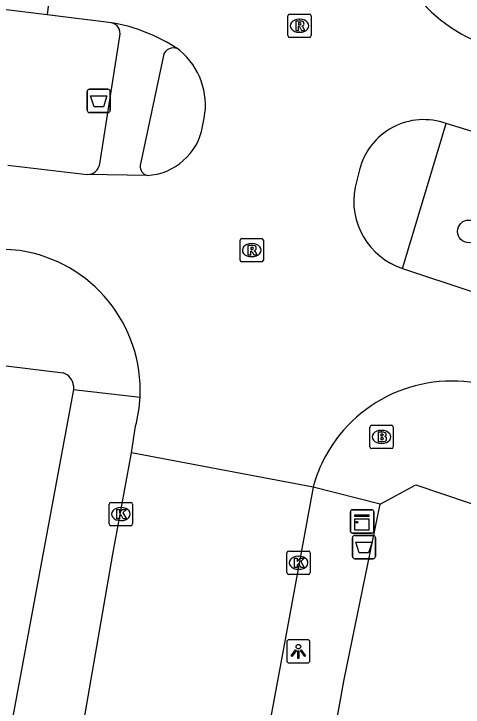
# Model space of a CAD drawing. Extents: x 158087 to 159494, y 382905 to 383981.
# Drawn here: x 158578.22 to 158597.49, y 383351.15 to 383380.92 of the extents above; entities that cross this region are included whole.
import ezdxf

# ---------------------------------------------------------------- set-up
doc = ezdxf.new("R2010")
doc.units = 0
for name, color, linetype in [('IMGEO_Afvalbak', 7, 'Continuous'), ('IMGEO_Boom', 7, 'Continuous'), ('IMGEO_Brandkraan', 7, 'Continuous'), ('IMGEO_Kast', 7, 'Continuous'), ('IMGEO_Kolk', 7, 'Continuous'), ('IMGEO_Lichtpunt', 7, 'Continuous'), ('IMGEO_Rijbaan_lokaal_gesloten', 7, 'Continuous'), ('IMGEO_Rijbaan_lokaal_open', 7, 'Continuous'), ('IMGEO_Rioolput', 7, 'Continuous'), ('IMGEO_Verkeerseiland_gesloten', 7, 'Continuous'), ('IMGEO_Voetpad_open', 7, 'Continuous')]:
    doc.layers.add(name, color=color, linetype=linetype)

msp = doc.modelspace()

# ---------------------------------------------------------------- linework, layer by layer
at = {"layer": 'IMGEO_Afvalbak'}
for p, q in [((158581.364, 383376.783), (158581.364, 383377.583)), ((158581.364, 383377.583), (158581.364, 383376.783)), ((158581.464, 383377.683), (158582.254, 383377.683)), ((158582.254, 383377.683), (158581.464, 383377.683)), ((158582.354, 383377.583), (158582.354, 383376.783)), ((158582.354, 383376.783), (158582.354, 383377.583)), ((158582.254, 383376.683), (158581.464, 383376.683)), ((158581.464, 383376.683), (158582.254, 383376.683)), ((158592.842, 383358.526), (158593.632, 383358.526)), ((158593.632, 383358.526), (158592.842, 383358.526)), ((158592.742, 383357.626), (158592.742, 383358.426)), ((158592.742, 383358.426), (158592.742, 383357.626)), ((158593.732, 383358.426), (158593.732, 383357.626)), ((158593.732, 383357.626), (158593.732, 383358.426)), ((158593.632, 383357.526), (158592.842, 383357.526)), ((158592.842, 383357.526), (158593.632, 383357.526))]:
    msp.add_line(p, q, dxfattribs=at)
for points in [[(158581.507, 383377.397), (158582.211, 383377.397), (158582.062, 383376.927), (158581.656, 383376.927), (158581.507, 383377.397)], [(158592.885, 383358.24), (158593.589, 383358.24), (158593.44, 383357.77), (158593.034, 383357.77), (158592.885, 383358.24)]]:
    msp.add_lwpolyline(points, dxfattribs=at)
for centre, start, end in [((158581.464, 383377.583), 90, 180), ((158581.464, 383377.583), 90, 180), ((158582.254, 383377.583), 0, 90), ((158582.254, 383377.583), 360, 90), ((158581.464, 383376.783), 180, 270), ((158581.464, 383376.783), 180, 270), ((158582.254, 383376.783), 270, 0), ((158582.254, 383376.783), 270, 0), ((158592.842, 383358.426), 90, 180), ((158592.842, 383358.426), 90, 180), ((158593.632, 383358.426), 0, 90), ((158593.632, 383358.426), 360, 90), ((158592.842, 383357.626), 180, 270), ((158592.842, 383357.626), 180, 270), ((158593.632, 383357.626), 270, 0), ((158593.632, 383357.626), 270, 0)]:
    msp.add_arc(centre, 0.1, start, end, dxfattribs=at)
at = {"layer": 'IMGEO_Boom'}
msp.add_circle((158597.748, 383371.579), 0.489, dxfattribs=at)
at = {"layer": 'IMGEO_Brandkraan'}
for p, q in [((158593.496, 383362.328), (158593.496, 383363.18)), ((158593.571, 383363.254), (158594.423, 383363.254)), ((158593.984, 383363.034), (158594.009, 383363.034)), ((158594.497, 383363.18), (158594.497, 383362.328)), ((158594.007, 383362.474), (158593.982, 383362.474)), ((158594.423, 383362.254), (158593.571, 383362.254))]:
    msp.add_line(p, q, dxfattribs=at)
for points in [[(158593.496, 383362.328), (158593.496, 383363.18)], [(158593.571, 383363.254), (158594.423, 383363.254)], [(158594.497, 383363.18), (158594.497, 383362.328)], [(158593.844, 383362.954), (158593.844, 383362.554), (158594.057, 383362.554)], [(158594.075, 383362.954), (158593.844, 383362.954)], [(158594.023, 383362.873), (158593.969, 383362.873), (158593.969, 383362.797)], [(158593.969, 383362.797), (158594.022, 383362.797)], [(158594.031, 383362.721), (158593.969, 383362.721), (158593.969, 383362.64)], [(158593.969, 383362.64), (158594.031, 383362.64)], [(158594.423, 383362.254), (158593.571, 383362.254)]]:
    msp.add_lwpolyline(points, dxfattribs=at)
for centre, radius, start, end in [((158593.573, 383363.178), 0.0765, 91.552, 178.448), ((158593.573, 383363.178), 0.0765, 91.552, 178.448), ((158594.421, 383363.178), 0.0765, 1.552, 88.448), ((158594.421, 383363.178), 0.0765, 1.552, 88.448), ((158594.024, 383362.835), 0.0379, 267.8285, 90.9355), ((158594.032, 383362.68), 0.0404, 269.8759, 90.5077), ((158594.079, 383362.809), 0.145, 59.4692, 91.5367), ((158594.104, 383362.856), 0.0922, 285.5137, 58.1501), ((158594.109, 383362.664), 0.105, 301.3115, 78.989), ((158594.063, 383362.805), 0.251, 268.6676, 293.5347), ((158593.573, 383362.33), 0.0765, 181.552, 268.448), ((158593.573, 383362.33), 0.0765, 181.552, 268.448), ((158594.421, 383362.33), 0.0765, 271.552, 358.448), ((158594.421, 383362.33), 0.0765, 271.552, 358.448)]:
    msp.add_arc(centre, radius, start, end, dxfattribs=at)
for centre, major_axis, ratio, start_param, end_param in [((158593.983, 383362.754), (-0.387, 0.002), 0.722429, 4.712389, 7.853982), ((158594.008, 383362.754), (-0.39, 0.002), 0.717154, 1.570796, 4.712389)]:
    msp.add_ellipse(centre, major_axis=major_axis, ratio=ratio, start_param=start_param, end_param=end_param, dxfattribs=at)
at = {"layer": 'IMGEO_Kast'}
for p, q in [((158592.658, 383358.7), (158592.658, 383359.541)), ((158592.658, 383359.541), (158592.658, 383358.7)), ((158592.733, 383359.625), (158593.574, 383359.625)), ((158593.574, 383359.625), (158592.733, 383359.625)), ((158593.658, 383359.55), (158593.658, 383358.709)), ((158593.658, 383358.709), (158593.658, 383359.55)), ((158593.583, 383358.625), (158592.742, 383358.625)), ((158592.742, 383358.625), (158593.583, 383358.625))]:
    msp.add_line(p, q, dxfattribs=at)
for points in [[(158592.853, 383359.415), (158593.453, 383359.415), (158593.453, 383359.33), (158592.853, 383359.33), (158592.853, 383359.415)], [(158592.853, 383359.24), (158593.453, 383359.24), (158593.453, 383358.751), (158592.853, 383358.751), (158592.853, 383359.24)]]:
    msp.add_lwpolyline(points, dxfattribs=at)
msp.add_circle((158592.937, 383359.089), 0.0377, dxfattribs=at)
for centre, start, end in [((158592.736, 383359.547), 92.4484, 184.2845), ((158592.736, 383359.547), 92.4484, 184.2845), ((158593.58, 383359.547), 2.4484, 94.2845), ((158593.58, 383359.547), 2.4484, 94.2845), ((158592.736, 383358.703), 182.4484, 274.2845), ((158592.736, 383358.703), 182.4484, 274.2845), ((158593.58, 383358.703), 272.4484, 4.2845), ((158593.58, 383358.703), 272.4484, 4.2845)]:
    msp.add_arc(centre, 0.0779, start, end, dxfattribs=at)
at = {"layer": 'IMGEO_Kolk'}
for p, q in [((158582.307, 383359.016), (158582.307, 383359.868)), ((158582.382, 383359.942), (158583.234, 383359.942)), ((158582.795, 383359.722), (158582.82, 383359.722)), ((158583.308, 383359.868), (158583.308, 383359.016)), ((158582.818, 383359.162), (158582.793, 383359.162)), ((158583.234, 383358.942), (158582.382, 383358.942)), ((158589.935, 383356.926), (158589.935, 383357.778)), ((158590.01, 383357.852), (158590.862, 383357.852)), ((158590.423, 383357.632), (158590.448, 383357.632)), ((158590.936, 383357.778), (158590.936, 383356.926)), ((158590.446, 383357.072), (158590.421, 383357.072)), ((158590.862, 383356.852), (158590.01, 383356.852))]:
    msp.add_line(p, q, dxfattribs=at)
for points in [[(158582.307, 383359.016), (158582.307, 383359.868)], [(158582.382, 383359.942), (158583.234, 383359.942)], [(158583.308, 383359.868), (158583.308, 383359.016)], [(158582.628, 383359.642), (158582.751, 383359.642), (158582.751, 383359.491), (158582.881, 383359.642), (158583.045, 383359.642), (158582.899, 383359.491), (158583.052, 383359.242), (158582.9, 383359.242), (158582.815, 383359.406), (158582.751, 383359.339), (158582.751, 383359.242), (158582.628, 383359.242), (158582.628, 383359.642)], [(158583.234, 383358.942), (158582.382, 383358.942)], [(158589.935, 383356.926), (158589.935, 383357.778)], [(158590.01, 383357.852), (158590.862, 383357.852)], [(158590.936, 383357.778), (158590.936, 383356.926)], [(158590.256, 383357.552), (158590.379, 383357.552), (158590.379, 383357.401), (158590.509, 383357.552), (158590.673, 383357.552), (158590.527, 383357.401), (158590.68, 383357.152), (158590.528, 383357.152), (158590.443, 383357.316), (158590.379, 383357.249), (158590.379, 383357.152), (158590.256, 383357.152), (158590.256, 383357.552)], [(158590.862, 383356.852), (158590.01, 383356.852)]]:
    msp.add_lwpolyline(points, dxfattribs=at)
for centre, start, end in [((158582.384, 383359.866), 91.552, 178.448), ((158582.384, 383359.866), 91.552, 178.448), ((158583.232, 383359.866), 1.552, 88.448), ((158583.232, 383359.866), 1.552, 88.448), ((158582.384, 383359.018), 181.552, 268.448), ((158582.384, 383359.018), 181.552, 268.448), ((158583.232, 383359.018), 271.552, 358.448), ((158583.232, 383359.018), 271.552, 358.448), ((158590.012, 383357.776), 91.552, 178.448), ((158590.012, 383357.776), 91.552, 178.448), ((158590.86, 383357.776), 1.552, 88.448), ((158590.86, 383357.776), 1.552, 88.448), ((158590.012, 383356.928), 181.552, 268.448), ((158590.012, 383356.928), 181.552, 268.448), ((158590.86, 383356.928), 271.552, 358.448), ((158590.86, 383356.928), 271.552, 358.448)]:
    msp.add_arc(centre, 0.0765, start, end, dxfattribs=at)
for centre, major_axis, ratio, start_param, end_param in [((158582.794, 383359.442), (-0.387, 0.002), 0.722429, 4.712389, 7.853982), ((158582.819, 383359.442), (-0.39, 0.002), 0.717154, 1.570796, 4.712389), ((158590.422, 383357.352), (-0.387, 0.002), 0.722429, 4.712389, 7.853982), ((158590.447, 383357.352), (-0.39, 0.002), 0.717154, 1.570796, 4.712389)]:
    msp.add_ellipse(centre, major_axis=major_axis, ratio=ratio, start_param=start_param, end_param=end_param, dxfattribs=at)
at = {"layer": 'IMGEO_Lichtpunt'}
for p, q in [((158589.926, 383353.95), (158589.926, 383353.143)), ((158589.926, 383353.95), (158589.926, 383353.143)), ((158590.828, 383354.045), (158590.02, 383354.045)), ((158590.828, 383354.045), (158590.02, 383354.045)), ((158590.922, 383353.143), (158590.922, 383353.95)), ((158590.922, 383353.143), (158590.922, 383353.95)), ((158590.02, 383353.049), (158590.828, 383353.049)), ((158590.02, 383353.049), (158590.828, 383353.049))]:
    msp.add_line(p, q, dxfattribs=at)
for points in [[(158590.3, 383353.614), (158590.339, 383353.586), (158590.151, 383353.324), (158590.113, 383353.351), (158590.3, 383353.614)], [(158590.402, 383353.566), (158590.449, 383353.566), (158590.449, 383353.244), (158590.402, 383353.244), (158590.402, 383353.566)], [(158590.512, 383353.586), (158590.55, 383353.613), (158590.737, 383353.351), (158590.698, 383353.323), (158590.512, 383353.586)]]:
    msp.add_lwpolyline(points, dxfattribs=at)
msp.add_circle((158590.425, 383353.748), 0.0994, dxfattribs=at)
for centre, start, end in [((158590.02, 383353.95), 90, 180), ((158590.02, 383353.95), 90, 180), ((158590.828, 383353.95), 0, 90), ((158590.828, 383353.95), 0, 90), ((158590.02, 383353.143), 180, 270), ((158590.02, 383353.143), 180, 270), ((158590.828, 383353.143), 270, 0), ((158590.828, 383353.143), 270, 360)]:
    msp.add_arc(centre, 0.0946, start, end, dxfattribs=at)
at = {"layer": 'IMGEO_Rijbaan_lokaal_gesloten'}
msp.add_lwpolyline([(158579.65, 383380.875), (158538.64, 383385.899), (158510.146, 383389.39)], dxfattribs=at)
at = {"layer": 'IMGEO_Rijbaan_lokaal_open'}
for points in [[(158580.062, 383384.432), (158579.65, 383380.875)], [(158582.406, 383380.54), (158579.65, 383380.875)], [(158585.344, 383379.346), (158585.246, 383379.412)], [(158586.317, 383376.08), (158586.386, 383376.448)], [(158599.137, 383375.485), (158596.774, 383376.209)], [(158577.958, 383374.428), (158581.369, 383374.024)], [(158583.932, 383373.98), (158581.369, 383374.024)], [(158593.048, 383374.224), (158592.862, 383373.478)], [(158578.476, 383370.755), (158577.506, 383370.825)], [(158594.899, 383369.991), (158600.838, 383368.016)], [(158583.271, 383362.073), (158583.441, 383363.209)], [(158580.025, 383343.68), (158582.458, 383357.725), (158583.271, 383362.073)], [(158591.055, 383360.592), (158583.271, 383362.073)], [(158591.055, 383360.592), (158590.03, 383354.993), (158582.307, 383313.283)]]:
    msp.add_lwpolyline(points, dxfattribs=at)
for centre, radius, start, end in [((158600.649, 383385.773), 6.563, 175.4863, 249.953), ((158581.167, 383373.281), 7.364, 56.3626, 80.3131), ((158583.381, 383377.004), 3.056, 349.5181, 50.0349), ((158595.808, 383373.533), 2.845, 70.1435, 165.9487), ((158583.793, 383376.543), 2.566, 273.111, 349.617), ((158595.832, 383372.875), 3.031, 168.5147, 252.0696), ((158577.562, 383364.748), 6.077, 357.2409, 81.3538), ((158597.002, 383358.991), 6.159, 72.4775, 151.4946), ((158577.582, 383364.745), 6.057, 345.312, 357.2579), ((158597.018, 383358.988), 6.176, 151.5447, 164.9411)]:
    msp.add_arc(centre, radius, start, end, dxfattribs=at)
at = {"layer": 'IMGEO_Rioolput'}
for p, q in [((158590.048, 383380.91), (158590.9, 383380.91)), ((158589.973, 383379.984), (158589.973, 383380.836)), ((158590.461, 383380.69), (158590.486, 383380.69)), ((158590.974, 383380.836), (158590.974, 383379.984)), ((158590.484, 383380.13), (158590.459, 383380.13)), ((158590.9, 383379.91), (158590.048, 383379.91)), ((158587.922, 383370.348), (158587.922, 383371.2)), ((158587.997, 383371.274), (158588.849, 383371.274)), ((158588.41, 383371.054), (158588.435, 383371.054)), ((158588.923, 383371.2), (158588.923, 383370.348)), ((158588.433, 383370.494), (158588.408, 383370.494)), ((158588.849, 383370.274), (158587.997, 383370.274))]:
    msp.add_line(p, q, dxfattribs=at)
for points in [[(158590.048, 383380.91), (158590.9, 383380.91)], [(158589.973, 383379.984), (158589.973, 383380.836)], [(158590.562, 383380.608), (158590.31, 383380.61), (158590.31, 383380.21)], [(158590.974, 383380.836), (158590.974, 383379.984)], [(158590.31, 383380.21), (158590.434, 383380.21), (158590.434, 383380.372), (158590.445, 383380.372)], [(158590.488, 383380.529), (158590.434, 383380.529), (158590.434, 383380.448)], [(158590.434, 383380.448), (158590.486, 383380.448)], [(158590.492, 383380.343), (158590.563, 383380.21), (158590.703, 383380.21), (158590.638, 383380.336)], [(158590.9, 383379.91), (158590.048, 383379.91)], [(158587.922, 383370.348), (158587.922, 383371.2)], [(158587.997, 383371.274), (158588.849, 383371.274)], [(158588.923, 383371.2), (158588.923, 383370.348)], [(158588.511, 383370.972), (158588.259, 383370.974), (158588.259, 383370.574)], [(158588.259, 383370.574), (158588.383, 383370.574), (158588.383, 383370.736), (158588.394, 383370.736)], [(158588.437, 383370.893), (158588.383, 383370.893), (158588.383, 383370.812)], [(158588.383, 383370.812), (158588.435, 383370.812)], [(158588.441, 383370.707), (158588.512, 383370.574), (158588.652, 383370.574), (158588.587, 383370.7)], [(158588.849, 383370.274), (158587.997, 383370.274)]]:
    msp.add_lwpolyline(points, dxfattribs=at)
for centre, radius, start, end in [((158590.05, 383380.834), 0.0765, 91.552, 178.448), ((158590.05, 383380.834), 0.0765, 91.552, 178.448), ((158590.898, 383380.834), 0.0765, 1.552, 88.448), ((158590.898, 383380.834), 0.0765, 1.552, 88.448), ((158590.561, 383380.498), 0.109, 350.3612, 89.416), ((158590.444, 383380.319), 0.0533, 26.0293, 88.6989), ((158590.47, 383380.637), 0.19, 274.7715, 282.9687), ((158590.494, 383380.433), 0.0964, 77.0061, 93.1865), ((158590.508, 383380.49), 0.0378, 276.6634, 79.6772), ((158590.559, 383380.498), 0.112, 277.5842, 350.9817), ((158590.543, 383380.283), 0.108, 29.5134, 73.7905), ((158590.05, 383379.986), 0.0765, 181.552, 268.448), ((158590.05, 383379.986), 0.0765, 181.552, 268.448), ((158590.898, 383379.986), 0.0765, 271.552, 358.448), ((158590.898, 383379.986), 0.0765, 271.552, 358.448), ((158587.999, 383371.198), 0.0765, 91.552, 178.448), ((158587.999, 383371.198), 0.0765, 91.552, 178.448), ((158588.847, 383371.198), 0.0765, 1.552, 88.448), ((158588.847, 383371.198), 0.0765, 1.552, 88.448), ((158588.393, 383370.683), 0.0533, 26.0293, 88.6989), ((158588.419, 383371.001), 0.19, 274.7715, 282.9687), ((158588.443, 383370.797), 0.0964, 77.0061, 93.1865), ((158588.457, 383370.854), 0.0378, 276.6634, 79.6772), ((158588.51, 383370.862), 0.109, 350.3612, 89.416), ((158588.508, 383370.862), 0.112, 277.5842, 350.9817), ((158588.492, 383370.647), 0.108, 29.5134, 73.7905), ((158587.999, 383370.35), 0.0765, 181.552, 268.448), ((158587.999, 383370.35), 0.0765, 181.552, 268.448), ((158588.847, 383370.35), 0.0765, 271.552, 358.448), ((158588.847, 383370.35), 0.0765, 271.552, 358.448)]:
    msp.add_arc(centre, radius, start, end, dxfattribs=at)
for centre, major_axis, ratio, start_param, end_param in [((158590.46, 383380.41), (-0.387, 0.002), 0.722429, 4.712389, 7.853982), ((158590.485, 383380.41), (-0.39, 0.002), 0.717154, 1.570796, 4.712389), ((158588.409, 383370.774), (-0.387, 0.002), 0.722429, 4.712389, 7.853982), ((158588.434, 383370.774), (-0.39, 0.002), 0.717154, 1.570796, 4.712389)]:
    msp.add_ellipse(centre, major_axis=major_axis, ratio=ratio, start_param=start_param, end_param=end_param, dxfattribs=at)
at = {"layer": 'IMGEO_Verkeerseiland_gesloten'}
msp.add_lwpolyline([(158594.899, 383369.991), (158596.774, 383376.209)], dxfattribs=at)
at = {"layer": 'IMGEO_Voetpad_open'}
for points in [[(158581.901, 383374.479), (158582.759, 383379.966)], [(158584.633, 383379.136), (158583.631, 383374.403)], [(158520.1, 383372.893), (158537.16, 383370.801), (158580.335, 383365.501)], [(158580.776, 383364.79), (158576.268, 383340.577)], [(158580.777, 383364.951), (158580.776, 383364.79)], [(158580.776, 383364.79), (158583.632, 383364.455)], [(158593.935, 383359.866), (158595.466, 383360.699), (158688.925, 383329.143)], [(158593.935, 383359.866), (158591.055, 383360.592)], [(158585.243, 383312.721), (158592.385, 383352.344), (158593.193, 383356.252), (158593.935, 383359.866)]]:
    msp.add_lwpolyline(points, dxfattribs=at)
for centre, radius, start, end in [((158582.297, 383380.077), 0.475, 346.4538, 76.7277), ((158585.053, 383379.023), 0.435, 63.5788, 164.9), ((158581.373, 383374.558), 0.534, 269.5399, 351.5384), ((158584.059, 383374.389), 0.429, 178.1651, 252.705), ((158580.129, 383364.883), 0.651, 5.9801, 71.5931)]:
    msp.add_arc(centre, radius, start, end, dxfattribs=at)

doc.saveas('drawing.dxf')
